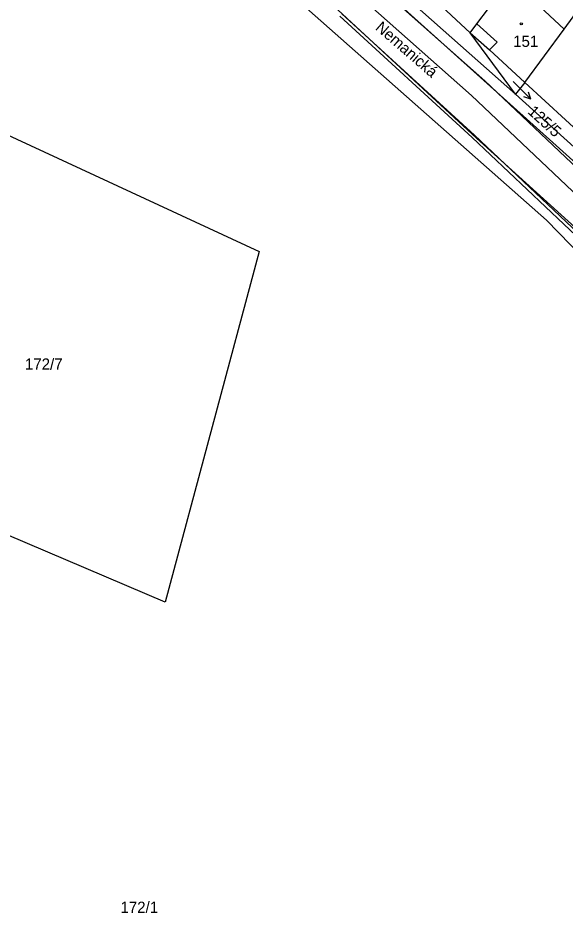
# Model space of a CAD drawing. Extents: x -757266 to -753360, y -1162585 to -1157740.
# Drawn here: x -754934.7 to -754852.2, y -1161933.4 to -1161798.3 of the extents above; entities that cross this region are included whole.
import ezdxf

# ---------------------------------------------------------------- set-up
doc = ezdxf.new("R2010")
doc.units = 0
for name, color, linetype in [('Hranice parcel', 7, 'Continuous'), ('Parcelní čísla', 7, 'Continuous'), ('Pop  PČ popisy', 7, 'Continuous'), ('Vnitřní kresba', 7, 'Continuous'), ('Věcná břemena k části', 7, 'Continuous'), ('Značky budov', 7, 'Continuous')]:
    doc.layers.add(name, color=color, linetype=linetype)

msp = doc.modelspace()

# ---------------------------------------------------------------- linework, layer by layer
at = {"layer": 'Hranice parcel'}
for p, q in [((-754882.65, -1161785.33), (-754866.5, -1161800.56)), ((-754859.67, -1161809.81), (-754866.5, -1161800.56)), ((-754858.25, -1161808.07), (-754859.67, -1161809.81)), ((-754858.25, -1161808.07), (-754844.55, -1161820.66))]:
    msp.add_line(p, q, dxfattribs=at)
for points in [[(-755004.34, -1161674.23), (-754991.87, -1161692.75), (-754961.05, -1161719.56), (-754924.16, -1161751.14), (-754883.24, -1161788.9), (-754859.67, -1161809.81)], [(-754790.69, -1161920.17), (-754823.33, -1161865.1), (-754831.37, -1161854.01), (-754842.43, -1161841.79), (-754855.01, -1161828.87), (-754953.69, -1161741.58)], [(-754866.5, -1161800.56), (-754865.48, -1161799.19), (-754861.99, -1161794.51)], [(-754858.25, -1161808.07), (-754852.33, -1161799.99), (-754849.21, -1161795.73)], [(-754866.5, -1161800.56), (-754863.59, -1161803.15), (-754858.25, -1161808.07)], [(-754957.73, -1161806.07), (-754898.34, -1161833.59), (-754912.51, -1161886.53), (-754987.52, -1161854.57), (-755005.46, -1161846.93), (-755029.96, -1161837.42)], [(-754859.67, -1161809.81), (-754841.94, -1161825.83), (-754841.56, -1161826.18)]]:
    msp.add_lwpolyline(points, dxfattribs=at)
at = {"layer": 'Pop  PČ popisy'}
for p, q in [((-754860.04, -1161807.9), (-754859.48, -1161808.47)), ((-754859.48, -1161808.47), (-754857.358, -1161810.592)), ((-754857.358, -1161810.592), (-754857.712, -1161809.53)), ((-754857.358, -1161810.592), (-754858.42, -1161810.238))]:
    msp.add_line(p, q, dxfattribs=at)
at = {"layer": 'Vnitřní kresba'}
for p, q in [((-754883.79, -1161790.36), (-754860.97, -1161810.87)), ((-754865.57, -1161816.45), (-754888.68, -1161795.04)), ((-754857.45, -1161795.19), (-754852.33, -1161799.99)), ((-754865.48, -1161799.19), (-754862.43, -1161801.96)), ((-754862.43, -1161801.96), (-754863.59, -1161803.15)), ((-754843.11, -1161827), (-754860.97, -1161810.87)), ((-754865.57, -1161816.45), (-754848.39, -1161832.02))]:
    msp.add_line(p, q, dxfattribs=at)
at = {"layer": 'Věcná břemena k části'}
for points in [[(-755000.56, -1161691.1), (-754866.29, -1161810.04), (-754834.82, -1161839.85), (-754788.28, -1161915.03), (-754787.47, -1161923.67), (-754787.16, -1161925.55), (-754783.07, -1161931.76), (-754784.49, -1161923.29), (-754785.36, -1161914.05), (-754832.48, -1161837.94), (-754864.27, -1161807.82), (-754998.15, -1161689.22)], [(-754843.7, -1161836.93), (-754865.87, -1161816.03), (-754885.85, -1161797.69)], [(-754886.19, -1161798.05), (-754866.21, -1161816.39), (-754844.05, -1161837.29)]]:
    msp.add_lwpolyline(points, dxfattribs=at)
at = {"layer": 'Značky budov'}
msp.add_circle((-754858.7868, -1161799.2092), 0.175, dxfattribs=at)

# ---------------------------------------------------------------- texts
at = {"layer": 'Parcelní čísla'}
for s, p in [('151', (-754860.02, -1161802.69)), ('172/7', (-754933.678, -1161851.42)), ('172/1', (-754919.27, -1161933.42))]:
    msp.add_text(s, height=1.7, dxfattribs=at).set_placement(p)
msp.add_text('125/5', height=1.7, rotation=318, dxfattribs=at).set_placement((-754857.936, -1161812.627))
at = {"layer": 'Pop  PČ popisy'}
msp.add_text('Nemanická', height=1.7, rotation=319, dxfattribs=at).set_placement((-754880.917, -1161799.971))

doc.saveas('drawing.dxf')
